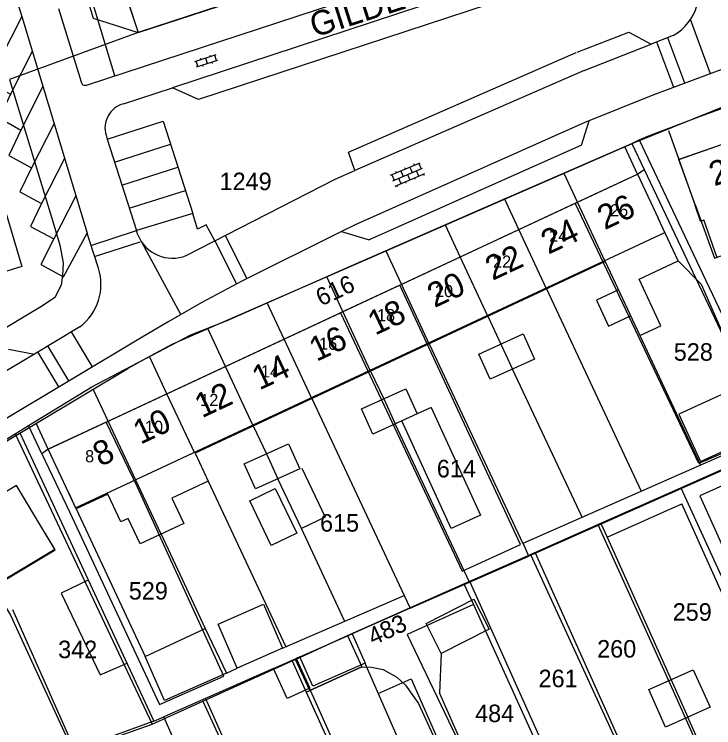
# Model space of a CAD drawing. Extents: x 148816 to 151297, y 399515 to 402500.
# Drawn here: x 149921.8 to 149993.7, y 400773.7 to 400847.1 of the extents above; entities that cross this region are included whole.
import ezdxf

# ---------------------------------------------------------------- set-up
doc = ezdxf.new("R2010")
doc.units = 0
for name, color, linetype in [('B01 Hoofdgebouw  [D] Norm', 7, 'Continuous'), ('B01 Hoofdgebouw  [T] Norm', 7, 'Continuous'), ('B01 hoofgebouw', 7, 'Continuous'), ('B02 Bijgebouw  [D] Norm', 7, 'Continuous'), ('B07 Tussenmuur  [D] Norm', 7, 'Continuous'), ('G01 perceelsgrens', 7, 'Continuous'), ('S02 Open verharding  Norm', 7, 'Continuous'), ('T04 Haag heg  [D] Gem', 7, 'Continuous'), ('V00 Kant verharding algemeen  [T] Norm', 7, 'Continuous'), ('V00 Kant verharding algemeen secundair  [T] Gem', 7, 'Continuous'), ('Z01 perceelnummer', 7, 'Continuous'), ('Z02 huisnummer', 7, 'Continuous'), ('Z02 Huisnummer  [Tekst] Norm', 7, 'Continuous'), ('Z06 straatnaam', 7, 'Continuous')]:
    doc.layers.add(name, color=color, linetype=linetype)

msp = doc.modelspace()

# ---------------------------------------------------------------- linework, layer by layer
at = {"layer": 'B01 Hoofdgebouw  [D] Norm'}
for p, q in [((149992.353, 400825.828), (149991.79, 400827.43)), ((149990.055, 400821.738), (149988.004, 400826.132)), ((149992.353, 400825.828), (149992.687, 400825.946)), ((149994.069, 400822.035), (149992.687, 400825.946)), ((149982.567, 400821.67), (149940.414, 400801.953)), ((149982.568, 400821.667), (149986.121, 400814.049)), ((149986.047, 400819.867), (149990.055, 400821.738)), ((149988.29, 400815.061), (149986.047, 400819.867)), ((149983.92, 400818.768), (149981.656, 400817.712)), ((149981.656, 400817.712), (149982.902, 400815.04)), ((149982.902, 400815.04), (149985.166, 400816.096)), ((149986.121, 400814.049), (149988.29, 400815.061)), ((149940.414, 400801.953), (149941.748, 400799.101)), ((149941.748, 400799.101), (149938.014, 400797.355)), ((149928.188, 400796.238), (149927.436, 400797.848)), ((149931.456, 400797.764), (149928.188, 400796.238)), ((149932.788, 400794.912), (149931.456, 400797.764)), ((149938.014, 400797.355), (149939.243, 400794.726)), ((149933.541, 400795.264), (149932.788, 400794.912)), ((149934.77, 400792.635), (149933.541, 400795.264)), ((149939.243, 400794.726), (149934.77, 400792.635))]:
    msp.add_line(p, q, dxfattribs=at)
msp.add_lwpolyline([(149912.62, 400787.17), (149914.012, 400784.835), (149926.032, 400792.025), (149924.64, 400794.36)], dxfattribs=at)
at = {"layer": 'B01 Hoofdgebouw  [T] Norm'}
for p, q in [((149934.58, 400845.21), (149985.43, 400861.88)), ((149932.47, 400851.58), (149934.58, 400845.21)), ((150000, 400835.62), (149990.13, 400832.15)), ((149990.13, 400832.15), (149991.79, 400827.43)), ((149925.32, 400802.38), (149985.89, 400830.66)), ((149985.89, 400830.66), (149988, 400826.13)), ((149927.44, 400797.85), (149925.32, 400802.38)), ((149922.07, 400798.65), (149910.05, 400791.46)), ((149924.64, 400794.36), (149922.07, 400798.65))]:
    msp.add_line(p, q, dxfattribs=at)
at = {"layer": 'B01 hoofgebouw'}
for points in [[(149938.65, 400862.73), (149936.26, 400861.94), (149937.37, 400858.58), (149934.95, 400857.78), (149936.56, 400852.93), (149932.47, 400851.58), (149934.58, 400845.21), (149985.43, 400861.88), (149983.33, 400868.24), (149979.24, 400866.9), (149977.65, 400871.74), (149972.9, 400870.17)], [(149991.841, 400827.42), (149990.13, 400832.15), (150000, 400835.621)], [(149927.44, 400797.85), (149925.32, 400802.38), (149985.89, 400830.66), (149988, 400826.13)], [(149991.841, 400827.42), (149993.784, 400822.022), (149996.033, 400822.813), (149994.659, 400826.641), (150000, 400828.519)], [(149927.44, 400797.85), (149928.134, 400796.366), (149988.693, 400824.641), (149988, 400826.13)], [(149924.64, 400794.36), (149922.07, 400798.65), (149910.05, 400791.46), (149912.62, 400787.17)], [(149912.62, 400787.17), (149913.98, 400784.901), (149926, 400792.091), (149924.64, 400794.36)], [(149952.192, 400777.559), (149950.725, 400780.764), (149956.065, 400783.209), (149957.532, 400780.005), (149952.192, 400777.559)]]:
    msp.add_lwpolyline(points, dxfattribs=at)
at = {"layer": 'B02 Bijgebouw  [D] Norm'}
for p, q in [((149964.675, 400806.658), (149963.239, 400806.001)), ((149964.675, 400806.658), (149969.731, 400795.603)), ((149966.731, 400794.231), (149961.673, 400805.29)), ((149951.367, 400800.438), (149953.773, 400795.376)), ((149951.34, 400794.22), (149948.911, 400799.332)), ((149953.773, 400795.376), (149951.34, 400794.22)), ((149969.731, 400795.603), (149966.731, 400794.231)), ((149929.42, 400788.902), (149926.659, 400787.589)), ((149926.659, 400787.589), (149930.645, 400779.169)), ((149930.645, 400779.169), (149933.433, 400780.38)), ((149959.213, 400777.275), (149962.63, 400778.779)), ((149962.63, 400778.779), (149968.216, 400766.083)), ((149989.326, 400778.68), (149991.048, 400774.84)), ((149941.491, 400776.755), (149937.189, 400774.856)), ((149941.491, 400776.755), (149947.838, 400762.57)), ((149959.213, 400777.275), (149961.258, 400772.627)), ((149938.641, 400771.614), (149937.189, 400774.856))]:
    msp.add_line(p, q, dxfattribs=at)
for points in [[(149969.569, 400812.155), (149974.121, 400814.22), (149975.292, 400811.639), (149970.74, 400809.574)], [(149996.873, 400809.074), (149990.126, 400805.992), (149992.347, 400801.129), (149999.094, 400804.211)], [(149957.516, 400806.517), (149962.068, 400808.582), (149963.239, 400806.001), (149958.687, 400803.936)], [(149945.464, 400800.88), (149950.016, 400802.945), (149951.187, 400800.364), (149946.635, 400798.299)], [(149948.645, 400798.343), (149950.867, 400793.747), (149948.248, 400792.481), (149946.026, 400797.077)], [(149964.146, 400784.447), (149969.06, 400786.954), (149970.627, 400783.882), (149965.713, 400781.375)], [(149942.783, 400784.402), (149947.432, 400786.429), (149949.402, 400781.91), (149944.753, 400779.883)], [(149951.169, 400781.027), (149956.549, 400783.402), (149957.879, 400780.389), (149952.499, 400778.014)], [(149950.809, 400780.868), (149952.19, 400777.796), (149949.867, 400776.752), (149948.486, 400779.824)], [(149987.044, 400777.657), (149991.608, 400779.702), (149993.329, 400775.862), (149988.765, 400773.817)]]:
    msp.add_lwpolyline(points, close=True, dxfattribs=at)
for points in [[(150000, 400801.054), (149992.284, 400797.594), (149994.613, 400792.399), (150000, 400794.814)], [(149935.279, 400781.051), (149941.455, 400783.94), (149943.65, 400779.36), (149937.281, 400776.54), (149935.279, 400781.051)]]:
    msp.add_lwpolyline(points, dxfattribs=at)
at = {"layer": 'B07 Tussenmuur  [D] Norm'}
for p, q in [((149982.568, 400821.667), (149979.717, 400827.774)), ((149982.568, 400821.667), (149979.717, 400827.774)), ((149976.54, 400818.853), (149973.689, 400824.96)), ((149976.54, 400818.853), (149973.689, 400824.96)), ((149970.512, 400816.039), (149967.661, 400822.146)), ((149970.512, 400816.039), (149967.661, 400822.146)), ((149964.483, 400813.225), (149961.632, 400819.332)), ((149964.483, 400813.225), (149961.632, 400819.332)), ((149958.455, 400810.41), (149955.604, 400816.517)), ((149958.455, 400810.41), (149955.604, 400816.517)), ((149952.427, 400807.596), (149949.576, 400813.703)), ((149952.427, 400807.596), (149949.576, 400813.703)), ((149971.846, 400813.188), (149973.016, 400810.607)), ((149971.846, 400813.188), (149973.016, 400810.607)), ((149946.399, 400804.782), (149943.548, 400810.889)), ((149946.399, 400804.782), (149943.548, 400810.889)), ((149940.371, 400801.968), (149937.52, 400808.075)), ((149940.371, 400801.968), (149937.52, 400808.075)), ((149959.793, 400807.55), (149960.963, 400804.969)), ((149959.793, 400807.55), (149960.963, 400804.969)), ((149936.918, 400793.639), (149931.492, 400805.261)), ((149936.918, 400793.639), (149931.492, 400805.261)), ((149947.741, 400801.913), (149948.911, 400799.332)), ((149947.741, 400801.913), (149948.911, 400799.332))]:
    msp.add_line(p, q, dxfattribs=at)
at = {"layer": 'G01 perceelsgrens'}
for points in [[(149883.6, 401000), (149893.387, 400967.581), (149901.028, 400942.025), (149910.946, 400909.409), (149922.179, 400872.258), (149929.935, 400846.69), (149934.58, 400845.21)], [(149985.43, 400861.88), (149934.58, 400845.21)], [(149934.58, 400845.21), (149921.351, 400840.367)], [(149921.351, 400840.367), (149925.898, 400825.446), (149926.517, 400823.359), (149926.871, 400821.55), (149926.802, 400820.242), (149926.647, 400819.25), (149925.99, 400817.963), (149924.717, 400817.12), (149903.388, 400804.312)], [(149986.064, 400834.167), (149987.125, 400834.629), (149992.613, 400836.722), (149995.774, 400837.858)], [(149923.312, 400804.805), (149929.803, 400808.796), (149939.99, 400814.121), (149943.707, 400815.591), (149956.989, 400821.475), (149971.347, 400827.747), (149985.28, 400833.81)], [(149985.28, 400833.81), (149986.064, 400834.167)], [(149985.28, 400833.81), (149986.551, 400831.131)], [(149986.064, 400834.167), (149992.564, 400820.45), (150000, 400804.815)], [(149986.551, 400831.131), (149999.416, 400804.025), (149992.193, 400800.898), (149979.477, 400827.666)], [(149979.477, 400827.666), (149985.89, 400830.66), (149986.551, 400831.131)], [(149961.443, 400819.246), (149979.477, 400827.666)], [(149955.356, 400816.404), (149967.849, 400789.828), (149973.868, 400792.565), (149961.443, 400819.246)], [(149961.443, 400819.246), (149955.356, 400816.404)], [(149931.285, 400805.165), (149955.356, 400816.404)], [(149924.679, 400801.913), (149927.531, 400795.884), (149936.771, 400776.14), (149943.352, 400779.052), (149934.481, 400798.489), (149931.285, 400805.165)], [(149931.285, 400805.165), (149925.32, 400802.38), (149924.679, 400801.913)], [(149921.939, 400803.961), (149923.312, 400804.805)], [(149924.679, 400801.913), (149923.312, 400804.805)], [(149913.916, 400799.15), (149921.302, 400803.569), (149921.939, 400803.961)], [(149921.939, 400803.961), (149936.019, 400774.122)], [(149990.316, 400798.41), (149993.249, 400799.712), (149999.085, 400802.318)], [(149913.916, 400799.15), (149915.758, 400794.771), (149921.453, 400785.301), (149927.925, 400771.241)], [(149981.799, 400794.63), (149990.316, 400798.41)], [(149990.316, 400798.41), (149998.655, 400780.252), (150000, 400777.308)], [(149974.869, 400791.555), (149981.799, 400794.63)], [(149981.799, 400794.63), (149989.246, 400778.216), (149996.374, 400762.327)], [(149968.047, 400788.527), (149974.869, 400791.555)], [(149974.869, 400791.555), (149989.689, 400759.335)], [(149950.376, 400780.606), (149956.065, 400783.209), (149968.047, 400788.527)], [(149968.047, 400788.527), (149969.007, 400786.411)], [(149969.007, 400786.411), (149962.216, 400783.317), (149971.845, 400763.202), (149974.62, 400757.03), (149976.025, 400753.22)], [(149969.007, 400786.411), (149975.998, 400770.994), (149982.884, 400756.289)], [(149941.205, 400776.463), (149950.376, 400780.606)], [(149950.376, 400780.606), (149951.831, 400777.396)], [(149951.831, 400777.396), (149957.532, 400780.005), (149958.549, 400779.969), (149959.739, 400779.715), (149961.155, 400778.934), (149962.048, 400778.126), (149963.357, 400776.218), (149974.257, 400752.428)], [(149951.831, 400777.396), (149958.133, 400763.494), (149965.021, 400748.295)], [(149936.019, 400774.122), (149941.205, 400776.463)], [(149941.205, 400776.463), (149955.976, 400744.246)], [(149931.758, 400772.605), (149936.019, 400774.122)]]:
    msp.add_lwpolyline(points, dxfattribs=at)
at = {"layer": 'S02 Open verharding  Norm'}
for p, q in [((149940.377, 400842.246), (149942.57, 400842.939)), ((149940.952, 400842.584), (149940.997, 400842.441)), ((149941.474, 400842.592), (149941.654, 400842.02)), ((149941.905, 400842.886), (149941.95, 400842.743)), ((149942.608, 400842.321), (149942.427, 400842.893)), ((149940.701, 400841.719), (149940.52, 400842.291)), ((149940.558, 400841.673), (149942.751, 400842.366)), ((149941.178, 400841.869), (149941.223, 400841.726)), ((149942.131, 400842.171), (149942.176, 400842.028)), ((149960.501, 400830.534), (149963.543, 400831.814)), ((149962.944, 400831.562), (149962.886, 400831.7)), ((149963.405, 400831.756), (149963.638, 400831.203)), ((149960.734, 400829.981), (149963.776, 400831.261)), ((149961.101, 400830.786), (149961.042, 400830.924)), ((149961.561, 400830.98), (149961.794, 400830.427)), ((149962.022, 400831.174), (149961.964, 400831.312)), ((149962.483, 400831.368), (149962.716, 400830.815)), ((149963.409, 400830.456), (149963.177, 400831.009)), ((149960.64, 400830.592), (149960.872, 400830.039)), ((149960.967, 400829.428), (149964.009, 400830.708)), ((149961.333, 400830.233), (149961.566, 400829.68)), ((149962.255, 400830.621), (149962.488, 400830.068)), ((149962.949, 400830.262), (149963.007, 400830.124)), ((149963.87, 400830.65), (149963.928, 400830.512)), ((149961.105, 400829.486), (149961.163, 400829.348)), ((149962.027, 400829.874), (149962.085, 400829.736))]:
    msp.add_line(p, q, dxfattribs=at)
at = {"layer": 'T04 Haag heg  [D] Gem'}
for p, q in [((149979.717, 400827.774), (149978.336, 400830.732)), ((149973.689, 400824.96), (149972.196, 400828.158)), ((149967.661, 400822.146), (149966.137, 400825.411)), ((149961.632, 400819.332), (149960.036, 400822.75)), ((149955.604, 400816.517), (149953.936, 400820.089)), ((149976.54, 400818.853), (149986.265, 400798.063)), ((149949.576, 400813.703), (149947.837, 400817.429)), ((149970.512, 400816.039), (149971.846, 400813.188)), ((149943.548, 400810.889), (149941.737, 400814.768)), ((149986.121, 400814.049), (149992.344, 400800.745)), ((149964.483, 400813.225), (149974.088, 400792.69)), ((149937.52, 400808.075), (149935.733, 400811.902)), ((149958.455, 400810.41), (149959.793, 400807.55)), ((149980.177, 400795.376), (149973.016, 400810.607)), ((149931.492, 400805.261), (149929.954, 400808.555)), ((149952.427, 400807.596), (149961.897, 400787.349)), ((149946.399, 400804.782), (149947.741, 400801.913)), ((149968.606, 400788.709), (149960.963, 400804.969)), ((149941.748, 400799.101), (149949.724, 400782.05)), ((149955.805, 400784.674), (149951.333, 400794.235)), ((149936.918, 400793.639), (149941.455, 400783.94)), ((149982.757, 400793.334), (149989.326, 400778.68)), ((149962.511, 400786.034), (149974.724, 400791.394)), ((149985.594, 400768.984), (149975.411, 400791.698)), ((149968.66, 400788.733), (149975.871, 400772.648)), ((149921.639, 400785.881), (149928.048, 400771.49)), ((149959.455, 400761.582), (149952.187, 400777.795)), ((149992.321, 400772), (149991.048, 400774.84))]:
    msp.add_line(p, q, dxfattribs=at)
msp.add_lwpolyline([(149936.186, 400774.413), (149915.298, 400766.837), (149903.695, 400763.168)], dxfattribs=at)
at = {"layer": 'V00 Kant verharding algemeen  [T] Norm'}
for p, q in [((149932.18, 400840.77), (149883.74, 401000)), ((149929.24, 400839.8), (149991.18, 400860.13)), ((149984.683, 400852.761), (149940.763, 400838.312)), ((149921.58, 400850.23), (149922.602, 400846.845)), ((149926.37, 400847.69), (149928.7, 400840.13)), ((149979.663, 400843.183), (149984.98, 400845.255)), ((149984.98, 400845.255), (149987.276, 400844.004)), ((149989.55, 400844.89), (149987.276, 400844.004)), ((149916.11, 400842.69), (149922.61, 400821.16)), ((149956.183, 400832.922), (149979.589, 400843.152)), ((149995, 400841.58), (149987.46, 400838.77)), ((150000, 400839.74), (149985.53, 400833.87)), ((149933.05, 400837.88), (149938.09, 400839.538)), ((149940.763, 400838.312), (149938.09, 400839.538)), ((149987.46, 400838.77), (149980.48, 400835.96)), ((149931.39, 400834.253), (149937.145, 400836.091)), ((149937.145, 400836.091), (149940.17, 400826.62)), ((149980.136, 400833.617), (149980.898, 400836.128)), ((149931.26, 400834.66), (149931.39, 400834.253)), ((149989.075, 400835.152), (149990.13, 400832.15)), ((149985.53, 400833.87), (149940.71, 400814.32)), ((149980.136, 400833.617), (149958.311, 400823.897)), ((149985.89, 400830.66), (149984.584, 400833.457)), ((149956.815, 400831.016), (149956.183, 400832.922)), ((149954.81, 400830.14), (149956.815, 400831.016)), ((149939.51, 400822.28), (149954.81, 400830.14)), ((149940.17, 400826.62), (149934.39, 400824.85)), ((149940.67, 400825.01), (149940.17, 400826.62)), ((149941.54, 400825.44), (149940.67, 400825.01)), ((149942.43, 400823.78), (149941.54, 400825.44)), ((149929.55, 400823.84), (149929.328, 400824.574)), ((149934.53, 400824.42), (149934.392, 400824.851)), ((149955.452, 400824.771), (149945.21, 400819.65)), ((149955.452, 400824.771), (149958.311, 400823.897)), ((149930.48, 400820.98), (149929.55, 400823.84)), ((149922.61, 400821.16), (149920.15, 400820.4)), ((149945.21, 400819.65), (149941.12, 400817.45)), ((149941.12, 400817.45), (149937.7, 400815.52)), ((149937.7, 400815.52), (149934.98, 400813.89)), ((149928.58, 400814.96), (149923.9, 400812.155)), ((149940.71, 400814.32), (149938.11, 400813.16)), ((149934.98, 400813.89), (149882.83, 400782.71)), ((149921.238, 400812.657), (149923.9, 400812.155)), ((149938.11, 400813.16), (149935.88, 400811.98)), ((149935.88, 400811.98), (149933.51, 400810.68)), ((149882.51, 400780.21), (149933.51, 400810.68)), ((149925.32, 400802.38), (149924.076, 400805.044)), ((149982.757, 400793.334), (149990.424, 400796.771)), ((150000, 400775.41), (149990.424, 400796.771)), ((149982.159, 400794.686), (149982.757, 400793.334)), ((149965.713, 400781.375), (149965.522, 400777.323)), ((149957.845, 400780.374), (149959.213, 400777.275)), ((149948.479, 400779.839), (149941.491, 400776.754)), ((149971.994, 400762.887), (149965.522, 400777.323))]:
    msp.add_line(p, q, dxfattribs=at)
for points in [[(149922.602, 400846.845), (149919.163, 400840.099), (149921.456, 400838.872), (149920.277, 400836.428), (149922.494, 400835.175), (149921.29, 400832.579), (149923.609, 400831.302), (149922.404, 400828.833), (149924.647, 400827.63), (149923.492, 400825.263), (149925.913, 400823.986), (149924.556, 400821.364), (149926.901, 400820.086), (149929.328, 400824.574)], [(149990.055, 400821.738), (149992.418, 400819.343), (149996.915, 400809.093)], [(149922.414, 400804.051), (149936.186, 400774.413), (149937.189, 400774.856)], [(150000, 400802.585), (149974.724, 400791.394), (149974.132, 400792.709), (149999.241, 400803.789), (149999.063, 400804.197)], [(149928.188, 400796.238), (149935.279, 400781.051)], [(149949.402, 400781.91), (149961.894, 400787.348), (149962.511, 400786.034), (149956.549, 400783.402)], [(149951.169, 400781.027), (149950.809, 400780.868)], [(149943.65, 400779.36), (149944.753, 400779.883)]]:
    msp.add_lwpolyline(points, dxfattribs=at)
for centre, radius, start, end in [((149986.933, 400849.444), 5.252, 299.88403, 28.00969), ((149929.115, 400840.202), 0.421, 189.87256, 287.26831), ((149933.731, 400835.394), 2.578, 105.31543, 196.54515), ((149938.093, 400825.848), 3.839, 201.83775, 291.65402), ((149925.287, 400819.309), 5.456, 307.13437, 17.8327)]:
    msp.add_arc(centre, radius, start, end, dxfattribs=at)
at = {"layer": 'V00 Kant verharding algemeen secundair  [T] Gem'}
for p, q in [((149986, 400855.3), (149938.09, 400839.538)), ((149922.602, 400846.845), (149929.328, 400824.574)), ((149993.392, 400840.981), (149991.316, 400846.55)), ((149989.605, 400839.569), (149987.866, 400844.234)), ((149990.73, 400839.989), (149988.985, 400844.67)), ((149980.39, 400841.32), (149987.276, 400844.004)), ((149923.688, 400843.25), (149921.456, 400838.872)), ((149980.39, 400841.32), (149956.815, 400831.017)), ((149924.775, 400839.65), (149922.494, 400835.175)), ((149925.925, 400835.844), (149923.609, 400831.302)), ((149980.48, 400835.96), (149956.88, 400825.45)), ((149931.39, 400834.253), (149934.39, 400824.85)), ((149932.146, 400831.885), (149937.901, 400833.723)), ((149927.007, 400832.26), (149924.647, 400827.63)), ((149932.901, 400829.517), (149938.658, 400831.355)), ((149933.657, 400827.149), (149939.414, 400828.987)), ((149928.169, 400828.412), (149925.913, 400823.986)), ((149956.88, 400825.45), (149955.454, 400824.767)), ((149929.716, 400823.33), (149934.39, 400824.85)), ((149945.748, 400819.919), (149943.534, 400824.347)), ((149930.087, 400822.189), (149934.761, 400823.709)), ((149938.957, 400816.229), (149934.944, 400823.652)), ((149944.674, 400819.382), (149942.466, 400823.798)), ((149929.86, 400810.829), (149927.703, 400814.435)), ((149927.452, 400809.389), (149925.297, 400812.992)), ((149923.9, 400812.155), (149907.206, 400802.149)), ((149926.422, 400808.773), (149924.267, 400812.376))]:
    msp.add_line(p, q, dxfattribs=at)

# ---------------------------------------------------------------- texts
at = {"layer": 'Z01 perceelnummer'}
for s, p in [('1249', (149942.93, 400829.007)), ('528', (149989.604, 400811.472)), ('614', (149965.255, 400799.48)), ('615', (149953.253, 400793.902)), ('529', (149933.599, 400786.919)), ('259', (149989.492, 400784.743)), ('342', (149926.344, 400780.893)), ('260', (149981.73, 400780.955)), ('261', (149975.709, 400777.909)), ('484', (149969.188, 400774.321))]:
    msp.add_text(s, height=1.8, dxfattribs=at).set_placement(p)
for s, rotation, p in [('616', 24.81138, (149953.354, 400817.042)), ('483', 24.57767, (149958.698, 400782.173))]:
    msp.add_text(s, height=1.8, rotation=rotation, dxfattribs=at).set_placement(p)
at = {"layer": 'Z02 huisnummer'}
for s, rotation, p in [('28', 19.39553, (149993.773, 400829.383)), ('26', 25.02728, (149982.5, 400824.884)), ('24', 25.02728, (149976.711, 400822.364)), ('22', 25.02728, (149970.988, 400819.68)), ('20', 25.02728, (149965.024, 400816.878)), ('18', 25.02728, (149958.915, 400814.044)), ('16', 25.02728, (149952.889, 400811.343)), ('14', 25.02728, (149947.021, 400808.406)), ('12', 25.02728, (149941.12, 400805.544)), ('10', 25.02728, (149934.798, 400802.831)), ('8', 25.02728, (149930.657, 400800.544))]:
    msp.add_text(s, height=2.5, rotation=rotation, dxfattribs=at).set_placement(p)
at = {"layer": 'Z02 Huisnummer  [Tekst] Norm'}
for s, p in [('26', (149983.056, 400826.306)), ('24', (149976.806, 400823.698)), ('22', (149971.031, 400821.036)), ('20', (149965.068, 400818.008)), ('18', (149959.107, 400815.53)), ('16', (149953.145, 400812.593)), ('14', (149947.183, 400809.748)), ('12', (149940.942, 400806.812)), ('10', (149935.26, 400804.058)), ('8', (149929.112, 400801.03))]:
    msp.add_text(s, height=1.25, dxfattribs=at).set_placement(p)
at = {"layer": 'Z06 straatnaam'}
msp.add_text('GILDENHOF', height=2.5, rotation=17.63772, dxfattribs=at).set_placement((149952.685, 400844.692))

doc.saveas('drawing.dxf')
